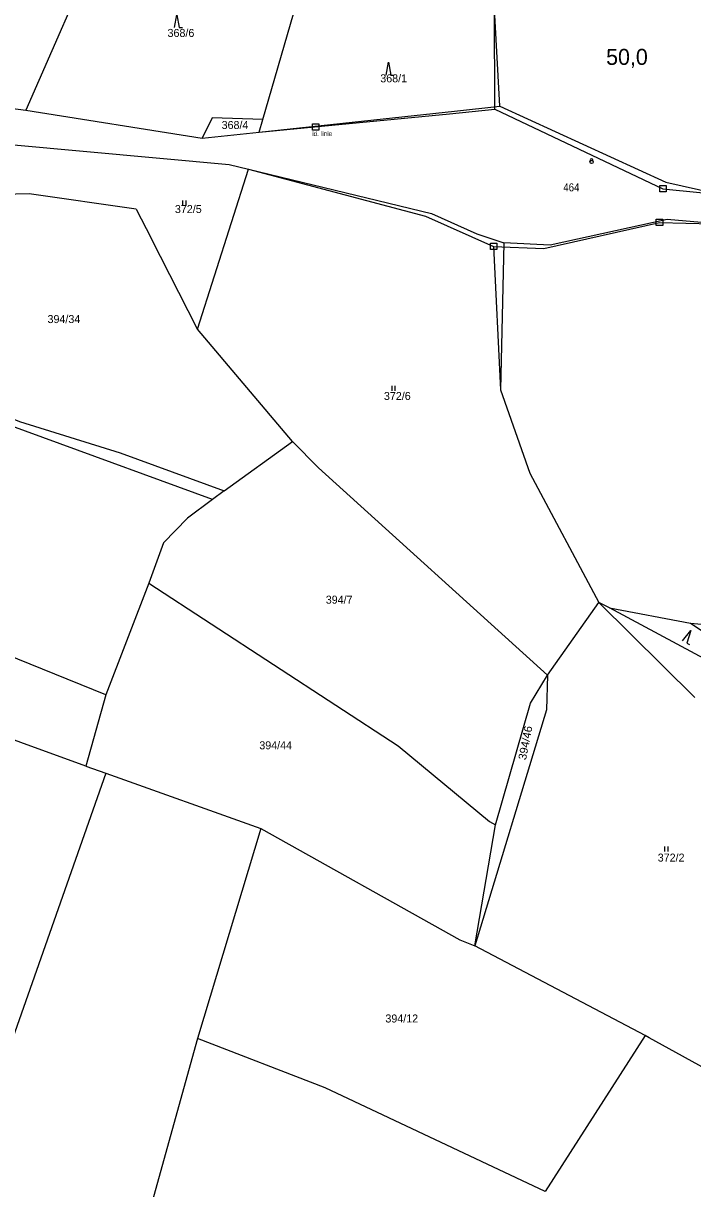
# Model space of a CAD drawing. Extents: x -680102 to -677253, y -1007548 to -1006096.
# Drawn here: x -677919.2 to -677710.2, y -1006685.2 to -1006321 of the extents above; entities that cross this region are included whole.
import ezdxf

# ---------------------------------------------------------------- set-up
doc = ezdxf.new("R2010")
doc.units = 0
for name, color, linetype, lineweight in [('1', 7, 'Continuous', 25), ('11', 7, 'Continuous', 25), ('24', 7, 'Continuous', 25), ('25', 7, 'Continuous', 25), ('35', 7, 'Continuous', 25)]:
    doc.layers.add(name, color=color, linetype=linetype, lineweight=lineweight)
doc.layers.add('18', color=7, linetype='Continuous')
doc.layers.add('56', color=7, linetype='Continuous')

msp = doc.modelspace()

# ---------------------------------------------------------------- linework, layer by layer
at = {"layer": '1'}
for p, q in [((-677770.39, -1006346.95), (-677772.05, -1006316.61)), ((-677860.25, -1006350.53), (-677863.38, -1006356.93)), ((-677844.44, -1006351.14), (-677860.25, -1006350.53)), ((-677863.38, -1006356.93), (-677845.59, -1006355.04)), ((-677922.14, -1006358.97), (-677854.94, -1006365.15)), ((-677864.77, -1006416.62), (-677848.86, -1006366.62)), ((-677883.97, -1006379.13), (-677917.37, -1006374.36)), ((-677883.97, -1006379.13), (-677879.31, -1006388.13)), ((-677791.71, -1006380.48), (-677777.64, -1006386.87)), ((-677777.64, -1006386.87), (-677769.19, -1006389.6)), ((-677864.77, -1006416.62), (-677879.31, -1006388.13)), ((-677769.19, -1006389.6), (-677770.24, -1006435.59)), ((-677835.11, -1006451.68), (-677864.77, -1006416.62)), ((-677770.24, -1006435.59), (-677761, -1006461.59)), ((-677827.03, -1006459.97), (-677835.11, -1006451.68)), ((-677761, -1006461.59), (-677739.46, -1006502.05)), ((-677880.02, -1006495.99), (-677802.12, -1006546.8)), ((-677739.46, -1006502.05), (-677709.58, -1006531.64)), ((-677760.81, -1006533.43), (-677755.57, -1006524.69)), ((-677893.46, -1006530.84), (-677899.65, -1006553.15)), ((-677771.79, -1006571.43), (-677760.81, -1006533.43)), ((-677893.46, -1006555.36), (-677938.25, -1006682.71)), ((-677845.01, -1006572.62), (-677864.77, -1006638.19)), ((-677845.01, -1006572.62), (-677782.92, -1006607.4)), ((-677778.18, -1006609.32), (-677771.79, -1006571.43)), ((-677782.92, -1006607.4), (-677778.18, -1006609.32)), ((-677864.77, -1006638.19), (-677884.72, -1006709.85)), ((-677824.98, -1006653.66), (-677864.77, -1006638.19)), ((-677677.13, -1006663.73), (-677723.8, -1006638.01))]:
    msp.add_line(p, q, dxfattribs=at)
for points in [[(-677896.13, -1006293.68), (-677894.83, -1006294.13), (-677918.4, -1006348.18)], [(-677845.59, -1006355.04), (-677844.44, -1006351.14), (-677834.8, -1006318.04)], [(-678132.43, -1006351.8), (-678113.24, -1006333.77), (-678099.09, -1006328.36), (-678079.6, -1006325.34), (-678053.15, -1006327.44), (-678050.16, -1006323.4), (-678038.33, -1006324.2), (-678032.36, -1006330.42), (-678019.89, -1006334.95), (-677918.4, -1006348.18), (-677863.38, -1006356.93)], [(-677845.59, -1006355.04), (-677784.57, -1006348.48), (-677770.39, -1006346.95)], [(-677770.39, -1006346.95), (-677718.61, -1006370.68), (-677703.31, -1006374.09), (-677678.84, -1006376.76), (-677650.86, -1006382.82), (-677630.98, -1006389.59), (-677612.71, -1006397.93), (-677596.98, -1006402.74)], [(-677854.94, -1006365.15), (-677848.86, -1006366.62), (-677791.71, -1006380.48)], [(-677917.37, -1006374.36), (-677929.87, -1006374.61), (-677964.64, -1006427.47)], [(-677710.93, -1006508.5), (-677682.78, -1006511.05), (-677659.9, -1006491.14), (-677635.46, -1006453.54), (-677616.1, -1006409.05), (-677645.51, -1006395.86), (-677697.86, -1006384.12), (-677718.21, -1006382.38), (-677754.71, -1006390.36), (-677769.19, -1006389.6)], [(-677860.14, -1006469.84), (-677966.17, -1006431.09), (-678034.19, -1006407.98), (-678048.29, -1006411.44), (-678053.78, -1006415.18), (-678079.32, -1006444.33)], [(-677964.64, -1006427.47), (-677920.4, -1006445.43), (-677888.93, -1006455.2), (-677856.48, -1006467.11), (-677835.11, -1006451.68)], [(-677893.46, -1006530.84), (-677992.47, -1006490.71), (-677966.17, -1006431.09)], [(-677827.03, -1006459.97), (-677755.57, -1006524.69), (-677739.46, -1006502.05)], [(-677856.48, -1006467.11), (-677860.14, -1006469.84), (-677867.89, -1006475.63)], [(-677867.89, -1006475.63), (-677875.42, -1006483.33), (-677880.02, -1006495.99), (-677893.46, -1006530.84)], [(-677585.95, -1006590.42), (-677639.88, -1006555.35), (-677641.74, -1006554.43), (-677736.14, -1006503.66), (-677739.46, -1006502.05)], [(-677736.14, -1006503.66), (-677710.93, -1006508.5), (-677641.74, -1006554.43)], [(-677755.57, -1006524.69), (-677755.85, -1006535.54), (-677778.18, -1006609.32)], [(-677899.65, -1006553.15), (-677920.01, -1006545.73), (-677955.78, -1006532.68)], [(-677802.12, -1006546.8), (-677773.61, -1006570.41), (-677771.79, -1006571.43)], [(-677899.65, -1006553.15), (-677893.46, -1006555.36), (-677845.01, -1006572.62)], [(-677723.8, -1006638.01), (-677725.07, -1006637.34), (-677778.18, -1006609.32)], [(-677725.07, -1006637.34), (-677756.26, -1006686.07), (-677824.98, -1006653.66)]]:
    msp.add_lwpolyline(points, dxfattribs=at)
at = {"layer": '11'}
for p, q in [((-677771.99, -1006347.9), (-677772.05, -1006316.61)), ((-678022.51, -1006334.41), (-677918.4, -1006348.18)), ((-677845.59, -1006355.04), (-677786.18, -1006349.31)), ((-677786.18, -1006349.31), (-677771.99, -1006347.9)), ((-677771.99, -1006347.9), (-677719.47, -1006372.74)), ((-677848.86, -1006366.62), (-677793.6, -1006381.25)), ((-677793.6, -1006381.25), (-677772.38, -1006390.75)), ((-677756.68, -1006391.44), (-677720.56, -1006383.26)), ((-677720.56, -1006383.26), (-677704.12, -1006383.69)), ((-677772.38, -1006390.75), (-677770.24, -1006435.59)), ((-677772.38, -1006390.75), (-677756.68, -1006391.44))]:
    msp.add_line(p, q, dxfattribs=at)
msp.add_lwpolyline([(-677719.47, -1006372.74), (-677707.93, -1006373.88), (-677679.98, -1006378.16), (-677656.86, -1006383.31)], dxfattribs=at)
at = {"layer": '24'}
for radius in [0.5, 0.022]:
    msp.add_circle((-677741.78, -1006364.35), radius, dxfattribs=at)
msp.add_arc((-677741.781, -1006363.787), 0.437, 328.35109, 209.97456, dxfattribs=at)
at = {"layer": '25'}
for p, q in [((-677869.417, -1006377.925), (-677869.417, -1006376.425)), ((-677868.383, -1006377.925), (-677868.383, -1006376.425)), ((-677804.087, -1006435.855), (-677804.087, -1006434.355)), ((-677803.053, -1006435.855), (-677803.053, -1006434.355)), ((-677718.867, -1006579.795), (-677718.867, -1006578.295)), ((-677717.833, -1006579.795), (-677717.833, -1006578.295))]:
    msp.add_line(p, q, dxfattribs=at)
for points in [[(-677872.05, -1006322.36), (-677871.3, -1006318.36), (-677870.55, -1006322.36), (-677869.55, -1006322.36)], [(-677805.91, -1006337.23), (-677805.16, -1006333.23), (-677804.41, -1006337.23), (-677803.41, -1006337.23)], [(-677713.385, -1006513.936), (-677710.785, -1006510.805), (-677712.075, -1006514.664), (-677711.201, -1006515.151)]]:
    msp.add_lwpolyline(points, dxfattribs=at)
at = {"layer": '35'}
for points in [[(-677828.89, -1006352.46), (-677826.89, -1006352.46), (-677826.89, -1006354.46), (-677828.89, -1006354.46)], [(-677720.47, -1006371.74), (-677718.47, -1006371.74), (-677718.47, -1006373.74), (-677720.47, -1006373.74)], [(-677721.56, -1006382.26), (-677719.56, -1006382.26), (-677719.56, -1006384.26), (-677721.56, -1006384.26)], [(-677773.38, -1006389.75), (-677771.38, -1006389.75), (-677771.38, -1006391.75), (-677773.38, -1006391.75)]]:
    msp.add_lwpolyline(points, close=True, dxfattribs=at)

# ---------------------------------------------------------------- texts
at = {"layer": '18'}
for s, p in [('368/6', (-677874.17, -1006325.3)), ('368/1', (-677807.75, -1006339.48)), ('368/4', (-677857.29, -1006354.06)), ('372/5', (-677871.87, -1006380.32)), ('394/34', (-677911.65, -1006414.7)), ('372/6', (-677806.61, -1006438.73)), ('394/7', (-677824.77, -1006502.37)), ('394/44', (-677845.52, -1006547.87)), ('372/2', (-677721.12, -1006582.96)), ('394/12', (-677806.15, -1006633.23))]:
    msp.add_text(s, height=2.5, dxfattribs=at).set_placement(p)
at = {"layer": '18', "width": 0.9}
msp.add_text('464', height=2.5, dxfattribs=at).set_placement((-677750.59, -1006373.54))
at = {"layer": '18', "width": 1.05}
msp.add_text('394/46', height=2.5, rotation=79.101, dxfattribs=at).set_placement((-677762.248, -1006551.366))
at = {"layer": '35', "width": 0.8}
msp.add_text('id. linie', height=1.5, dxfattribs=at).set_placement((-677829.01, -1006356.27))
at = {"layer": '56'}
msp.add_text('50,0', height=5, dxfattribs=at).set_placement((-677737.23, -1006334.03))

doc.saveas('drawing.dxf')
